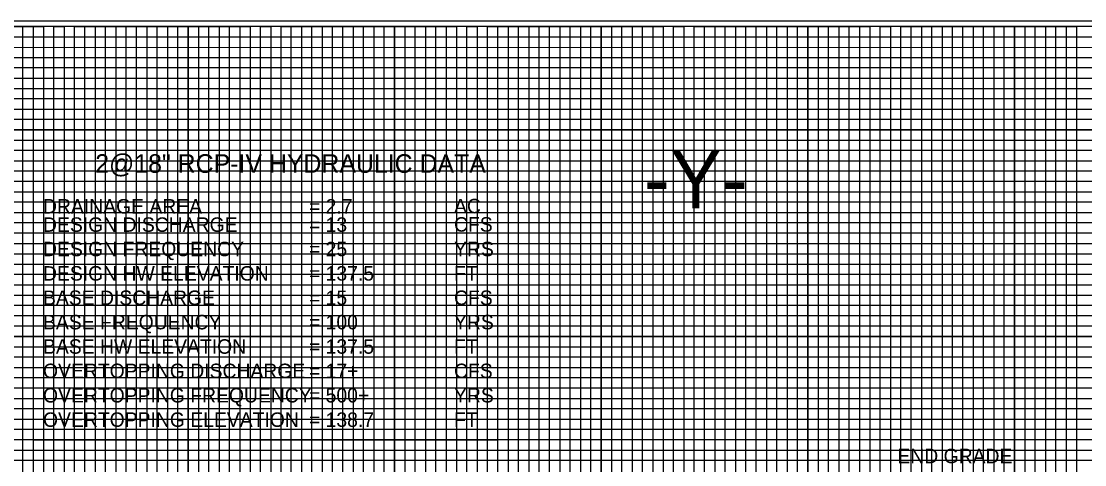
# Model space of a CAD drawing. Extents: x 573468 to 580768, y -57414 to -51768.
# Drawn here: x 579215 to 579729, y -54351 to -54136 of the extents above; entities that cross this region are included whole.
import ezdxf

# ---------------------------------------------------------------- set-up
doc = ezdxf.new("R2010")
doc.units = 0
for name, color, linetype in [('Prop Grid Mask', 7, 'Continuous'), ('Prop PFL Culvert Hydraulic Data Label CELL', 7, 'Continuous'), ('Prop PFL Text', 7, 'Continuous'), ('Sheet DOT Grid CELL', 7, 'Continuous'), ('Sheet Layout Profile Border Port 1', 7, 'Continuous'), ('Sheet Plot Border Inside CELL', 7, 'Continuous'), ('Sheet Profile CELL', 7, 'Continuous'), ('Sheet Profile Grid Major CELL', 7, 'Continuous'), ('Sheet Profile Grid Middle CELL', 7, 'Continuous'), ('Sheet Profile Grid Minor CELL', 7, 'Continuous')]:
    doc.layers.add(name, color=color, linetype=linetype)

msp = doc.modelspace()

# ---------------------------------------------------------------- linework, layer by layer
at = {"layer": 'Prop Grid Mask'}
for points in [[(579220.21, -54338.55), (579445.21, -54338.55), (579445.21, -54188.55), (579220.21, -54188.55)], [(579495.21, -54188.55), (579595.21, -54188.55), (579595.21, -54238.55), (579495.21, -54238.55)]]:
    msp.add_lwpolyline(points, close=True, dxfattribs=at)
at = {"layer": 'Sheet DOT Grid CELL'}
for p, q in [((579245.21, -54638.55), (579245.21, -54138.55)), ((579295.21, -54638.55), (579295.21, -54138.55)), ((579345.21, -54638.55), (579345.21, -54138.55)), ((579395.21, -54638.55), (579395.21, -54138.55)), ((579445.21, -54638.55), (579445.21, -54138.55)), ((579495.21, -54638.55), (579495.21, -54138.55)), ((579545.21, -54638.55), (579545.21, -54138.55)), ((579595.21, -54638.55), (579595.21, -54138.55)), ((579645.21, -54638.55), (579645.21, -54138.55)), ((579695.21, -54638.55), (579695.21, -54138.55)), ((580145.16, -54188.55), (578845.21, -54188.55)), ((580145.16, -54238.55), (578845.21, -54238.55)), ((580345.21, -54288.55), (578845.21, -54288.55)), ((580345.21, -54338.55), (578845.21, -54338.55))]:
    msp.add_line(p, q, dxfattribs=at)
at = {"layer": 'Sheet Layout Profile Border Port 1'}
msp.add_lwpolyline([(578895.21, -54138.55), (578895.21, -54638.55), (580295.21, -54638.55), (580295.21, -54276.1), (580145.16, -54276.1), (580145.16, -54138.55)], close=True, dxfattribs=at)
at = {"layer": 'Sheet Plot Border Inside CELL'}
msp.add_lwpolyline([(578691.21, -55191.1), (580357.71, -55191.1), (580357.71, -54136), (578691.21, -54136)], close=True, dxfattribs=at)
at = {"layer": 'Sheet Profile CELL'}
msp.add_lwpolyline([(580345.21, -54138.55), (578845.21, -54138.55), (578845.21, -55188.55), (580345.21, -55188.55)], close=True, dxfattribs=at)
at = {"layer": 'Sheet Profile Grid Major CELL'}
for points in [[(579195.21, -54638.55), (579245.21, -54638.55), (579245.21, -54138.55), (579295.21, -54138.55), (579295.21, -54638.55), (579345.21, -54638.55), (579345.21, -54138.55), (579395.21, -54138.55), (579395.21, -54638.55), (579445.21, -54638.55), (579445.21, -54138.55), (579495.21, -54138.55), (579495.21, -54638.55), (579545.21, -54638.55), (579545.21, -54138.55), (579595.21, -54138.55), (579595.21, -54638.55), (579645.21, -54638.55), (579645.21, -54138.55), (579695.21, -54138.55), (579695.21, -54638.55), (579745.21, -54638.55)], [(578845.21, -54188.55), (580145.21, -54188.55)], [(580145.21, -54238.55), (578845.21, -54238.55), (578845.21, -54288.55), (580345.21, -54288.55)], [(580345.21, -54338.55), (578845.21, -54338.55), (578845.21, -54388.55), (580345.21, -54388.55)]]:
    msp.add_lwpolyline(points, dxfattribs=at)
at = {"layer": 'Sheet Profile Grid Middle CELL'}
msp.add_line((578845.21, -54163.55), (580145.16, -54163.55), dxfattribs=at)
for points in [[(579170.21, -54138.55), (579220.21, -54138.55), (579220.21, -54638.55)], [(579270.21, -54638.55), (579270.21, -54138.55), (579320.21, -54138.55), (579320.21, -54638.55)], [(579370.21, -54638.55), (579370.21, -54138.55), (579420.21, -54138.55), (579420.21, -54638.55)], [(579470.21, -54638.55), (579470.21, -54138.55), (579520.21, -54138.55), (579520.21, -54638.55)], [(579570.21, -54638.55), (579570.21, -54138.55), (579620.21, -54138.55), (579620.21, -54638.55)], [(579670.21, -54638.55), (579670.21, -54138.55), (579720.21, -54138.55), (579720.21, -54638.55)], [(580145.21, -54213.55), (578845.21, -54213.55), (578845.21, -54263.55), (580145.21, -54263.55)], [(580345.21, -54313.55), (578845.21, -54313.55), (578845.21, -54363.55), (580170.21, -54363.55)]]:
    msp.add_lwpolyline(points, dxfattribs=at)
at = {"layer": 'Sheet Profile Grid Minor CELL'}
for p, q in [((578895.21, -54143.55), (580145.21, -54143.55)), ((580145.21, -54148.55), (578895.21, -54148.9)), ((578895.21, -54153.55), (580145.21, -54153.55)), ((580145.16, -54273.55), (578895.21, -54273.55)), ((580295.21, -54278.55), (578895.21, -54278.55)), ((580295.21, -54283.55), (578895.21, -54283.55)), ((578895.21, -54293.55), (580295.21, -54293.55)), ((580295.21, -54298.55), (578895.21, -54298.55)), ((578895.21, -54303.55), (580295.21, -54303.55)), ((580295.21, -54323.55), (578895.21, -54323.55)), ((578895.21, -54328.55), (580295.21, -54328.55)), ((580295.21, -54348.55), (578895.21, -54348.55))]:
    msp.add_line(p, q, dxfattribs=at)
for points in [[(579215.21, -54638.55), (579215.21, -54138.55), (579225.21, -54138.55), (579225.21, -54638.55)], [(579230.21, -54638.55), (579230.21, -54138.55), (579235.21, -54138.55), (579235.21, -54638.55)], [(579240.21, -54638.55), (579240.21, -54138.55), (579250.21, -54138.55), (579250.21, -54638.55)], [(579255.21, -54638.55), (579255.21, -54138.55), (579260.21, -54138.55), (579260.21, -54638.55)], [(579265.21, -54638.55), (579265.21, -54138.55), (579275.21, -54138.55), (579275.21, -54638.55)], [(579280.21, -54638.55), (579280.21, -54138.55), (579285.21, -54138.55), (579285.21, -54638.55)], [(579290.21, -54638.55), (579290.21, -54138.55), (579300.21, -54138.55), (579300.21, -54638.55)], [(579305.21, -54638.55), (579305.21, -54138.55), (579310.21, -54138.55), (579310.21, -54638.55)], [(579315.21, -54638.55), (579315.21, -54138.55), (579325.21, -54138.55), (579325.21, -54638.55)], [(579330.21, -54638.55), (579330.21, -54138.55), (579335.21, -54138.55), (579335.21, -54638.55)], [(579340.21, -54638.55), (579340.21, -54138.55), (579350.21, -54138.55), (579350.21, -54638.55)], [(579355.21, -54638.55), (579355.21, -54138.55), (579360.21, -54138.55), (579360.21, -54638.55)], [(579365.21, -54638.55), (579365.21, -54138.55), (579375.21, -54138.55), (579375.21, -54638.55)], [(579380.21, -54638.55), (579380.21, -54138.55), (579385.21, -54138.55), (579385.21, -54638.55)], [(579390.21, -54638.55), (579390.21, -54138.55), (579400.21, -54138.55), (579400.21, -54638.55)], [(579405.21, -54638.55), (579405.21, -54138.55), (579410.21, -54138.55), (579410.21, -54638.55)], [(579415.21, -54638.55), (579415.21, -54138.55), (579425.21, -54138.55)], [(579425.21, -54138.55), (579425.21, -54638.55)], [(579430.21, -54638.55), (579430.21, -54138.55), (579435.21, -54138.55), (579435.21, -54638.55)], [(579440.21, -54638.55), (579440.21, -54138.55), (579450.21, -54138.55), (579450.21, -54638.55)], [(579455.21, -54638.55), (579455.21, -54138.55), (579460.21, -54138.55), (579460.21, -54638.55)], [(579465.21, -54638.55), (579465.21, -54138.55), (579475.21, -54138.55), (579475.21, -54638.55)], [(579480.21, -54638.55), (579480.21, -54138.55), (579485.21, -54138.55), (579485.21, -54638.55)], [(579490.21, -54638.55), (579490.21, -54138.55), (579500.21, -54138.55), (579500.21, -54638.55)], [(579505.21, -54638.55), (579505.21, -54138.55), (579510.21, -54138.55), (579510.21, -54638.55)], [(579515.21, -54638.55), (579515.21, -54138.55), (579525.21, -54138.55), (579525.21, -54638.55)], [(579530.21, -54638.55), (579530.21, -54138.55), (579535.21, -54138.55), (579535.21, -54638.55)], [(579540.21, -54638.55), (579540.21, -54138.55), (579550.21, -54138.55), (579550.21, -54638.55)], [(579555.21, -54638.55), (579555.21, -54138.55), (579560.21, -54138.55), (579560.21, -54638.55)], [(579565.21, -54638.55), (579565.21, -54138.55), (579575.21, -54138.55), (579575.21, -54638.55)], [(579580.21, -54638.55), (579580.21, -54138.55), (579585.21, -54138.55), (579585.21, -54638.55)], [(579590.21, -54638.55), (579590.21, -54138.55), (579600.21, -54138.55), (579600.21, -54638.55)], [(579605.21, -54638.55), (579605.21, -54138.55), (579610.21, -54138.55), (579610.21, -54638.55)], [(579615.21, -54638.55), (579615.21, -54138.55), (579625.21, -54138.55), (579625.21, -54638.55)], [(579630.21, -54638.55), (579630.21, -54138.55), (579635.21, -54138.55), (579635.21, -54638.55)], [(579640.21, -54638.55), (579640.21, -54138.55), (579650.21, -54138.55), (579650.21, -54638.55)], [(579655.21, -54638.55), (579655.21, -54138.55), (579660.21, -54138.55), (579660.21, -54638.55)], [(579665.21, -54638.55), (579665.21, -54138.55), (579675.21, -54138.55), (579675.21, -54638.55)], [(579680.21, -54638.55), (579680.21, -54138.55), (579685.21, -54138.55), (579685.21, -54638.55)], [(579690.21, -54638.55), (579690.21, -54138.55), (579700.21, -54138.55), (579700.21, -54638.55)], [(579705.21, -54638.55), (579705.21, -54138.55), (579710.21, -54138.55), (579710.21, -54638.55)], [(579715.21, -54638.55), (579715.21, -54138.55), (579725.21, -54138.55), (579725.21, -54638.55)], [(580145.21, -54158.55), (578895.21, -54158.55), (578895.21, -54168.55), (580145.21, -54168.55)], [(580145.16, -54173.55), (578895.21, -54173.55), (578895.21, -54178.55), (580145.21, -54178.55)], [(580145.21, -54183.55), (578895.21, -54183.55), (578895.21, -54193.55), (580145.21, -54193.55)], [(580145.21, -54198.55), (578895.21, -54198.55), (578895.21, -54203.55), (580145.21, -54203.55)], [(580145.21, -54208.55), (578895.21, -54208.55), (578895.21, -54218.55), (580145.21, -54218.55)], [(580145.21, -54223.55), (578895.21, -54223.55), (578895.21, -54228.55), (580145.21, -54228.55)], [(580145.21, -54233.55), (578895.21, -54233.55), (578895.21, -54243.55), (580145.21, -54243.55)], [(580145.21, -54248.65), (578895.31, -54248.65), (578895.31, -54253.55), (580145.21, -54253.55)], [(580145.21, -54258.55), (578895.21, -54258.55), (578895.21, -54268.55), (580145.21, -54268.55)], [(580295.21, -54308.55), (578895.21, -54308.55), (578895.21, -54318.55), (580295.21, -54318.55)], [(580295.21, -54333.55), (578895.21, -54333.55), (578895.21, -54343.55), (580295.21, -54343.55)]]:
    msp.add_lwpolyline(points, dxfattribs=at)

# ---------------------------------------------------------------- texts
at = {"layer": 'Prop PFL Culvert Hydraulic Data Label CELL'}
for s, height, p in [('2@18" RCP-IV HYDRAULIC DATA', 9, (579250.31, -54209.35)), ('DRAINAGE AREA', 6.9999, (579225.04, -54229.05)), ('= 2.7', 7, (579353.74, -54229.05)), ('AC', 7, (579423.95, -54228.95)), ('DESIGN DISCHARGE', 6.9999, (579225.04, -54237.92)), ('= 13', 7, (579353.74, -54237.92)), ('CFS', 7, (579423.95, -54237.82)), ('DESIGN FREQUENCY', 6.9999, (579225.04, -54249.72)), ('= 25', 7, (579353.74, -54249.72)), ('YRS', 7, (579423.95, -54249.72)), ('DESIGN HW ELEVATION', 6.9999, (579225.04, -54261.52)), ('= 137.5', 7, (579353.74, -54261.52)), ('FT', 7, (579423.95, -54261.52)), ('BASE DISCHARGE', 6.9999, (579225.04, -54273.32)), ('= 15', 7, (579353.74, -54273.32)), ('CFS', 7, (579423.95, -54273.32)), ('BASE FREQUENCY', 6.9999, (579225.04, -54285.12)), ('= 100', 7, (579353.74, -54285.12)), ('YRS', 7, (579423.95, -54285.12)), ('BASE HW ELEVATION', 6.9999, (579225.04, -54296.92)), ('= 137.5', 7, (579353.74, -54296.92)), ('FT', 7, (579423.95, -54296.92)), ('OVERTOPPING DISCHARGE', 6.9999, (579225.04, -54308.72)), ('= 17+', 7, (579353.74, -54308.72)), ('CFS', 7, (579423.95, -54308.72)), ('OVERTOPPING FREQUENCY', 6.9999, (579225.04, -54320.52)), ('= 500+', 7, (579353.74, -54320.52)), ('YRS', 7, (579423.95, -54320.52)), ('OVERTOPPING ELEVATION', 6.9999, (579225.04, -54332.32)), ('= 138.7', 7, (579353.74, -54332.32)), ('FT', 7, (579423.95, -54332.32))]:
    msp.add_text(s, height=height, dxfattribs=at).set_placement(p)
at = {"layer": 'Prop PFL Text'}
for s, height, p in [('-Y-', 28.125, (579515.9, -54226.47)), ('END GRADE', 7, (579638.5, -54349.92))]:
    msp.add_text(s, height=height, dxfattribs=at).set_placement(p)

doc.saveas('drawing.dxf')
